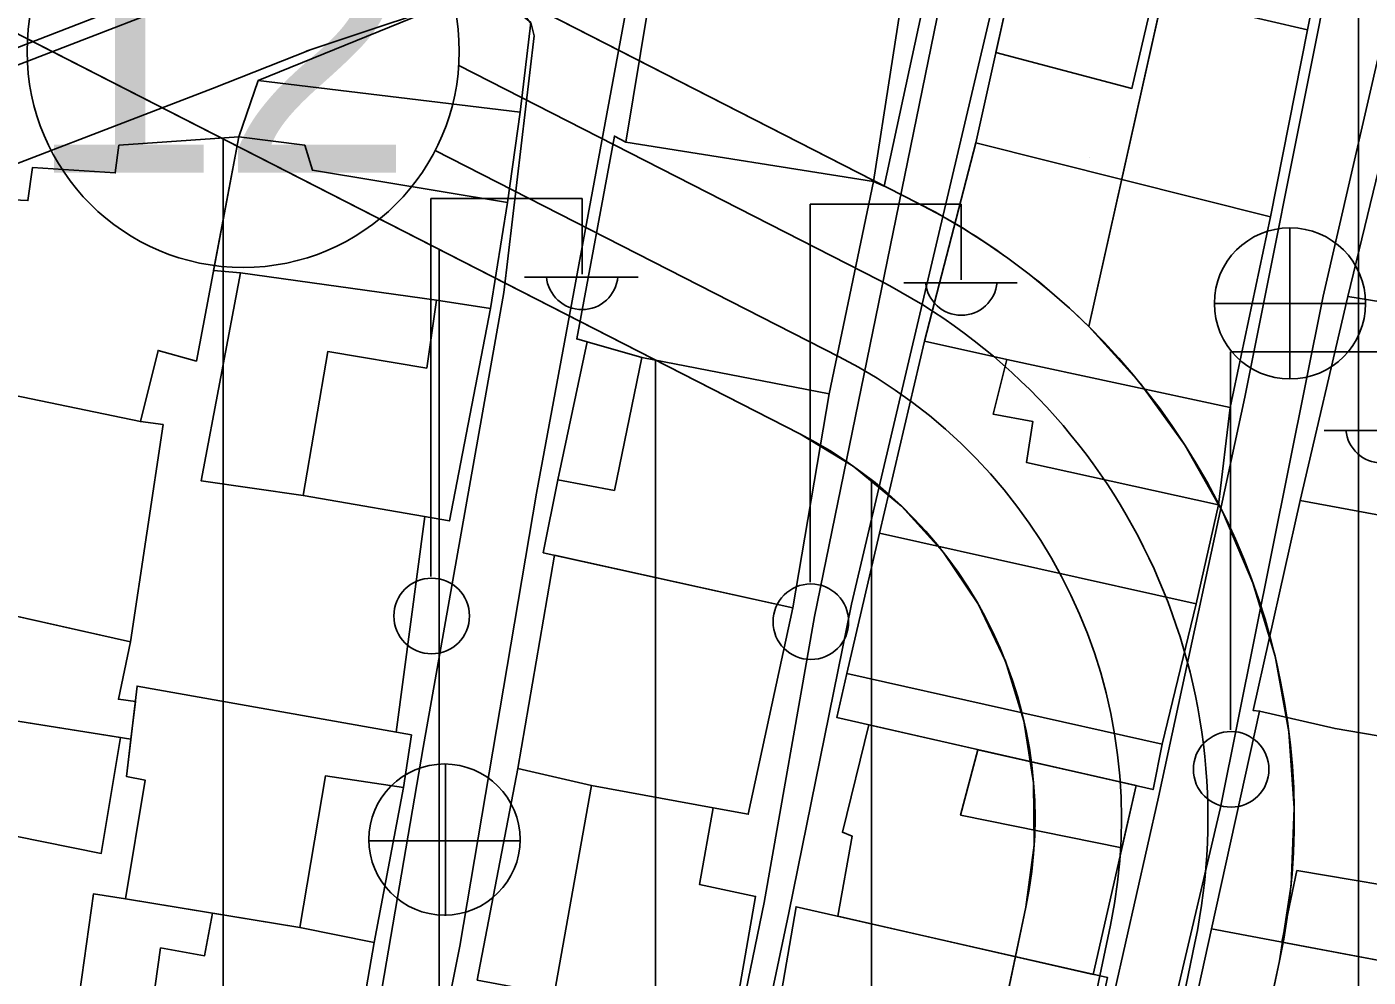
# Model space of a CAD drawing. Extents: x 417997 to 421451, y 4451742 to 4455216.
# Drawn here: x 420556.2 to 420618.3, y 4453143.8 to 4453187.8 of the extents above; entities that cross this region are included whole.
import ezdxf

# ---------------------------------------------------------------- set-up
doc = ezdxf.new("R2010")
doc.units = 0
for name, color, linetype in [('ADA', 7, 'Continuous'), ('ADAKENARI', 7, 'Continuous'), ('B_Mesken', 7, 'Continuous'), ('B_Teras', 7, 'Continuous'), ('Default', 7, 'Continuous'), ('KALDIRIM', 7, 'Continuous'), ('KD_DAIRE', 7, 'Continuous'), ('KD_YGEN', 7, 'Continuous'), ('PL_AYA_PARK_DINLENME', 7, 'Continuous'), ('PL_KON_MEV_350', 7, 'Continuous'), ('S_Elektrik_Diregi', 7, 'Continuous'), ('S_Rogar_Kapagi', 7, 'Continuous'), ('S_Rogar_Kapagi_Buski', 7, 'Continuous'), ('Sinir_Duvar_tek_tarafa_ait', 7, 'Continuous'), ('Sinir_Tel_bir_taraf', 7, 'Continuous'), ('TR_ORTAYOGUNKONUT', 7, 'Continuous'), ('TR_PARKALANI', 7, 'Continuous'), ('Yol_Sose', 7, 'Continuous')]:
    doc.layers.add(name, color=color, linetype=linetype)

# ---------------------------------------------------------------- blocks, each defined once
blk = doc.blocks.new('POINT_DISPLAY')
at = {"layer": 'Default'}
blk.add_line((0, 0), (0, 0), dxfattribs=at)

msp = doc.modelspace()

# ---------------------------------------------------------------- linework, layer by layer
at = {"layer": 'ADA'}
msp.add_line((420618.239, 4453231.518), (420605.343, 4453173.914), dxfattribs=at)
msp.add_line((420618.239, 4453231.518), (420605.343, 4453173.914), dxfattribs=at)
at = {"layer": 'ADAKENARI'}
for p, q in [((420516.389, 4453207.616), (420591.971, 4453168.947)), ((420516.389, 4453207.616), (420591.971, 4453168.947)), ((420597.437, 4453179.63), (420561.071, 4453198.235)), ((420597.437, 4453179.63), (420561.071, 4453198.235)), ((420602.432, 4453147.019), (420593.615, 4453105.17)), ((420602.432, 4453147.019), (420593.615, 4453105.17)), ((420572.374, 4452946.148), (420614.174, 4453144.545)), ((420572.374, 4452946.148), (420614.174, 4453144.545))]:
    msp.add_line(p, q, dxfattribs=at)
for radius, start, end in [(32, 45.36853, 62.90504), (32, 45.36853, 62.90504), (32, 348.10232, 45.36853), (32, 348.10232, 45.36853), (20, 348.10232, 62.90504), (20, 348.10232, 62.90504)]:
    msp.add_arc((420582.862, 4453151.142), radius, start, end, dxfattribs=at)
at = {"layer": 'B_Mesken'}
for points in [[(420544.97, 4453187.253), (420546.476, 4453183.24), (420565.982, 4453190.805), (420558.728, 4453201.129), (420541.923, 4453194.862), (420542.127, 4453194.246)], [(420601.95, 4453190.697), (420603.793, 4453200.285), (420617.362, 4453197.226), (420615.473, 4453187.654), (420608.009, 4453189.4), (420603.377, 4453190.514)], [(420583.919, 4453182.453), (420585.596, 4453192.628), (420596.963, 4453190.763), (420595.383, 4453180.622)], [(420600.118, 4453182.412), (420601.95, 4453190.697), (420603.377, 4453190.514), (420608.009, 4453189.4), (420615.473, 4453187.654), (420613.753, 4453178.986)], [(420579.025, 4453183.842), (420579.518, 4453187.982), (420577.509, 4453189.626), (420566.912, 4453185.297), (420566.016, 4453182.699), (420564.842, 4453176.503), (420566.095, 4453176.396), (420575.156, 4453175.13), (420577.661, 4453174.752), (420578.452, 4453179.661)], [(420578.452, 4453179.661), (420579.025, 4453183.842), (420566.912, 4453185.297), (420566.016, 4453182.699), (420564.842, 4453176.503), (420566.095, 4453176.396), (420575.156, 4453175.13), (420577.661, 4453174.752)], [(420617.342, 4453175.301), (420619.808, 4453185.478), (420620.146, 4453185.422), (420627.696, 4453183.419), (420626.02, 4453173.892)], [(420551.321, 4453171.619), (420552.447, 4453179.919), (420556.247, 4453179.745), (420556.466, 4453181.282), (420560.288, 4453181.025), (420560.465, 4453182.303), (420566.016, 4453182.699), (420564.048, 4453172.31), (420562.273, 4453172.802), (420561.459, 4453169.51)], [(420582.129, 4453173.199), (420581.648, 4453173.336), (420583.396, 4453182.733), (420583.919, 4453182.453), (420595.383, 4453180.622), (420593.33, 4453170.799), (420584.661, 4453172.471)], [(420597.748, 4453173.233), (420600.118, 4453182.412), (420613.753, 4453178.986), (420611.888, 4453170.159), (420601.562, 4453172.385)], [(420577.661, 4453174.752), (420575.761, 4453164.914), (420568.988, 4453166.087), (420564.268, 4453166.763), (420566.095, 4453176.396), (420566.095, 4453176.396), (420575.156, 4453175.13)], [(420624.565, 4453164.114), (420626.333, 4453173.831), (420626.02, 4453173.892), (420617.342, 4453175.301), (420615.128, 4453165.855)], [(420580.773, 4453166.811), (420582.129, 4453173.199), (420584.661, 4453172.471), (420593.33, 4453170.799), (420591.649, 4453160.886), (420580.1, 4453163.435)], [(420601.562, 4453172.385), (420611.888, 4453170.159), (420611.357, 4453165.653), (420610.324, 4453161.071), (420595.658, 4453164.339), (420597.748, 4453173.233)], [(420561.459, 4453169.51), (420562.504, 4453169.372), (420560.991, 4453159.31), (420549.837, 4453161.811), (420551.321, 4453171.619)], [(420615.128, 4453165.855), (420612.949, 4453156.138), (420613.25, 4453156.106), (420616.748, 4453155.291), (420622.625, 4453154.302), (420624.298, 4453163.037), (420624.565, 4453164.114)], [(420594.147, 4453157.843), (420595.658, 4453164.339), (420610.324, 4453161.071), (420608.747, 4453154.579), (420608.325, 4453152.474), (420593.689, 4453155.801)], [(420580.622, 4453163.32), (420578.926, 4453153.451), (420582.328, 4453152.656), (420587.963, 4453151.629), (420589.586, 4453151.327), (420591.649, 4453160.886)], [(420548.881, 4453156.737), (420549.996, 4453161.776), (420560.991, 4453159.31), (420560.441, 4453156.651), (420561.222, 4453156.555), (420561.017, 4453154.808)], [(420568.842, 4453146.08), (420572.269, 4453145.392), (420573.636, 4453152.563), (420573.996, 4453155.004), (420561.305, 4453157.264), (420560.813, 4453153.073), (420561.669, 4453152.913), (420560.77, 4453147.411), (420564.798, 4453146.747)], [(420561.017, 4453154.808), (420548.112, 4453156.86), (420547.634, 4453151.994), (420546.748, 4453146.022), (420546.15, 4453142.407), (420557.048, 4453140.117), (420557.41, 4453142.806), (420558.643, 4453143.019), (420559.281, 4453147.637), (420560.77, 4453147.411), (420561.669, 4453152.913), (420560.813, 4453153.073)], [(420613.25, 4453156.106), (420611.024, 4453146.022), (420621.007, 4453144.143), (420622.625, 4453154.302), (420616.748, 4453155.291)], [(420595.175, 4453155.463), (420593.945, 4453150.496), (420594.404, 4453150.313), (420593.74, 4453146.603), (420605.553, 4453143.915), (420607.539, 4453152.652)], [(420577.036, 4453143.651), (420578.926, 4453153.451), (420582.328, 4453152.656), (420587.963, 4453151.629), (420587.333, 4453148.068), (420589.93, 4453147.525), (420588.804, 4453141.049), (420580.601, 4453142.981)], [(420572.269, 4453145.392), (420570.483, 4453135.039), (420564.561, 4453136.291), (420558.738, 4453137.532), (420559.837, 4453142.836), (420558.643, 4453143.019), (420559.281, 4453147.637), (420560.77, 4453147.411), (420564.798, 4453146.747), (420568.842, 4453146.08)], [(420590.219, 4453137.829), (420591.804, 4453147.043), (420606.221, 4453143.763), (420604.343, 4453135.159), (420597.261, 4453136.559)], [(420608.894, 4453136.324), (420611.024, 4453146.022), (420621.007, 4453144.143), (420619.941, 4453138.452), (420619.375, 4453138.54), (420618.576, 4453134.371)]]:
    msp.add_lwpolyline(points, close=True, dxfattribs=at)
at = {"layer": 'B_Teras'}
for points in [[(420608.354, 4453189.32), (420607.347, 4453184.939), (420601.043, 4453186.595), (420601.95, 4453190.697)], [(420566.016, 4453182.699), (420569.063, 4453182.302), (420569.418, 4453181.148), (420578.452, 4453179.661), (420577.661, 4453174.752), (420575.156, 4453175.13), (420566.095, 4453176.396), (420564.842, 4453176.503)], [(420564.268, 4453166.763), (420568.988, 4453166.087), (420570.126, 4453172.753), (420574.706, 4453171.985), (420575.156, 4453175.13), (420566.095, 4453176.396)], [(420597.748, 4453173.233), (420595.658, 4453164.339), (420610.324, 4453161.071), (420611.357, 4453165.653), (420602.459, 4453167.616), (420602.762, 4453169.507), (420600.921, 4453169.856), (420601.562, 4453172.385)], [(420584.661, 4453172.471), (420593.33, 4453170.799), (420591.649, 4453160.886), (420580.1, 4453163.435), (420580.773, 4453166.811), (420583.393, 4453166.32)], [(420594.147, 4453157.843), (420593.689, 4453155.801), (420608.325, 4453152.474), (420608.747, 4453154.579)], [(420560.77, 4453147.411), (420561.669, 4453152.913), (420560.813, 4453153.073), (420561.305, 4453157.264), (420573.996, 4453155.004), (420573.636, 4453152.563), (420570.019, 4453153.102), (420568.842, 4453146.08)], [(420552.554, 4453156.153), (420551.625, 4453151.129), (420559.643, 4453149.514), (420560.533, 4453154.885)], [(420600.213, 4453154.318), (420599.412, 4453151.287), (420606.885, 4453149.778), (420607.539, 4453152.652)], [(420580.601, 4453142.981), (420588.804, 4453141.049), (420589.93, 4453147.525), (420587.333, 4453148.068), (420587.963, 4453151.629), (420582.328, 4453152.656)], [(420614.975, 4453148.725), (420621.559, 4453147.614), (420621.007, 4453144.143), (420614.286, 4453145.408)], [(420560.77, 4453147.411), (420559.281, 4453147.637), (420558.643, 4453143.019), (420562.02, 4453142.501), (420562.386, 4453145.137), (420564.423, 4453144.776), (420564.798, 4453146.747)]]:
    msp.add_lwpolyline(points, close=True, dxfattribs=at)
at = {"layer": 'KALDIRIM'}
for p, q in [((420595.615, 4453176.069), (420576.192, 4453186.006)), ((420595.615, 4453176.069), (420576.192, 4453186.006)), ((420593.793, 4453172.508), (420575.103, 4453182.07)), ((420593.793, 4453172.508), (420575.103, 4453182.07)), ((420581.089, 4453026.315), (420606.346, 4453146.194)), ((420581.089, 4453026.315), (420606.346, 4453146.194)), ((420585.184, 4453026.351), (420610.26, 4453145.369)), ((420585.184, 4453026.351), (420610.26, 4453145.369))]:
    msp.add_line(p, q, dxfattribs=at)
for radius in [28, 28, 24, 24]:
    msp.add_arc((420582.862, 4453151.142), radius, 348.10232, 62.90504, dxfattribs=at)
at = {"layer": 'KD_DAIRE'}
msp.add_circle((420566.212, 4453186.647), 10, dxfattribs=at)
msp.add_circle((420566.212, 4453186.647), 10, dxfattribs=at)
at = {"layer": 'PL_AYA_PARK_DINLENME'}
msp.add_lwpolyline([(420618.239, 4453231.518), (420605.343, 4453173.914), (420604.456, 4453174.758), (420603.536, 4453175.566), (420602.587, 4453176.339), (420601.609, 4453177.075), (420600.603, 4453177.773), (420599.572, 4453178.433), (420598.516, 4453179.052), (420597.437, 4453179.63), (420561.071, 4453198.235), (420595.111, 4453243.909)], close=True, dxfattribs=at)
msp.add_lwpolyline([(420618.239, 4453231.518), (420605.343, 4453173.914), (420604.456, 4453174.758), (420603.536, 4453175.566), (420602.587, 4453176.339), (420601.609, 4453177.075), (420600.603, 4453177.773), (420599.572, 4453178.433), (420598.516, 4453179.052), (420597.437, 4453179.63), (420561.071, 4453198.235), (420595.111, 4453243.909)], close=True, dxfattribs=at)
at = {"layer": 'PL_KON_MEV_350'}
for points in [[(420711.546, 4452915.465), (420572.374, 4452946.148), (420614.174, 4453144.545), (420614.712, 4453148.056), (420614.858, 4453151.604), (420614.61, 4453155.148), (420613.97, 4453158.642), (420612.948, 4453162.043), (420611.554, 4453165.31), (420609.807, 4453168.403), (420607.728, 4453171.283), (420605.343, 4453173.914), (420618.239, 4453231.518), (420595.111, 4453243.909), (420561.071, 4453198.235), (420522.033, 4453218.208), (420517.833, 4453231.587), (420606.535, 4453398.044), (420620.312, 4453402.668)], [(420419.189, 4453046.472), (420502.784, 4453203.345), (420516.389, 4453207.616), (420591.971, 4453168.947), (420594.449, 4453167.443), (420596.684, 4453165.597), (420598.628, 4453163.447), (420600.241, 4453161.039), (420601.489, 4453158.423), (420602.346, 4453155.653), (420602.794, 4453152.789), (420602.822, 4453149.891), (420602.432, 4453147.019), (420593.615, 4453105.17), (420577.398, 4453109.803), (420569.039, 4453084.88)]]:
    msp.add_lwpolyline(points, dxfattribs=at)
at = {"layer": 'S_Elektrik_Diregi'}
for p, q in [((420574.899, 4453162.343), (420574.899, 4453179.843)), ((420574.899, 4453179.843), (420581.899, 4453179.843)), ((420581.899, 4453176.343), (420581.899, 4453179.843)), ((420592.448, 4453162.079), (420592.448, 4453179.579)), ((420592.448, 4453179.579), (420599.448, 4453179.579)), ((420599.448, 4453176.079), (420599.448, 4453179.579)), ((420579.239, 4453176.203), (420584.489, 4453176.203)), ((420596.788, 4453175.939), (420602.038, 4453175.939)), ((420611.901, 4453155.242), (420611.901, 4453172.742)), ((420611.901, 4453172.742), (420618.901, 4453172.742)), ((420616.241, 4453169.102), (420621.491, 4453169.102))]:
    msp.add_line(p, q, dxfattribs=at)
for centre in [(420574.935, 4453160.508), (420592.484, 4453160.243), (420611.937, 4453153.407)]:
    msp.add_circle(centre, 1.75, dxfattribs=at)
for centre in [(420581.9, 4453176.356), (420599.449, 4453176.092), (420618.902, 4453169.255)]:
    msp.add_arc(centre, 1.658, 184.83843, 355.14641, dxfattribs=at)
at = {"layer": 'S_Rogar_Kapagi'}
for p, q in [((420575.581, 4453146.628), (420575.581, 4453153.628)), ((420572.011, 4453150.093), (420579.011, 4453150.093))]:
    msp.add_line(p, q, dxfattribs=at)
msp.add_circle((420575.528, 4453150.157), 3.5, dxfattribs=at)
at = {"layer": 'S_Rogar_Kapagi_Buski'}
for p, q in [((420614.66, 4453178.483), (420614.66, 4453171.483)), ((420611.16, 4453174.983), (420618.16, 4453174.983))]:
    msp.add_line(p, q, dxfattribs=at)
msp.add_circle((420614.66, 4453174.983), 3.5, dxfattribs=at)
at = {"layer": 'Sinir_Duvar_tek_tarafa_ait'}
msp.add_lwpolyline([(420574.614, 4453165.113), (420573.293, 4453155.129)], dxfattribs=at)
at = {"layer": 'Sinir_Tel_bir_taraf'}
msp.add_lwpolyline([(420585.596, 4453192.628), (420587.901, 4453193.773), (420598.936, 4453197.707), (420599.276, 4453197.531), (420599.479, 4453197.087), (420595.876, 4453180.412), (420595.383, 4453180.622)], dxfattribs=at)
at = {"layer": 'TR_ORTAYOGUNKONUT'}
for p, q in [((420617.833, 4452936.126), (420617.833, 4453229.705)), ((420617.833, 4452936.126), (420617.833, 4453229.705)), ((420565.289, 4453073.698), (420565.289, 4453182.598)), ((420565.289, 4453073.698), (420565.289, 4453182.598)), ((420575.289, 4453103.513), (420575.289, 4453177.482)), ((420575.289, 4453103.513), (420575.289, 4453177.482)), ((420585.289, 4453107.549), (420585.289, 4453172.366)), ((420585.289, 4453107.549), (420585.289, 4453172.366)), ((420595.289, 4453113.114), (420595.289, 4453166.75)), ((420595.289, 4453113.114), (420595.289, 4453166.75))]:
    msp.add_line(p, q, dxfattribs=at)
at = {"layer": 'Yol_Sose'}
for points in [[(420625.931, 4453215.011), (420627.225, 4453220.962), (420627.61, 4453221.303), (420628.166, 4453221.349), (420636.324, 4453217.984), (420644.974, 4453214.257), (420645.271, 4453213.921), (420645.332, 4453213.471), (420641.371, 4453190.904), (420637.815, 4453171.148), (420634.989, 4453156.27), (420630.669, 4453134.697), (420626.831, 4453113.736), (420624.438, 4453100.695), (420624.118, 4453100.411), (420623.852, 4453100.367), (420608.608, 4453102.555), (420601.794, 4453104.008), (420601.797, 4453104.17), (420601.851, 4453104.504), (420604.243, 4453118.08), (420607.435, 4453134.556), (420611.438, 4453151.636)], [(420611.438, 4453151.636), (420616.193, 4453175.31), (420621.484, 4453198.322), (420625.931, 4453215.011)], [(420618.575, 4453201.625), (420606.089, 4453203.882), (420605.093, 4453203.936), (420603.778, 4453203.803), (420602.311, 4453203.468), (420600.643, 4453202.885), (420592.213, 4453199.828), (420571.112, 4453191.949), (420543.276, 4453181.203), (420534.248, 4453177.107), (420523.599, 4453171.338), (420522.618, 4453171.148), (420522.05, 4453171.243), (420510.471, 4453178.956), (420493.982, 4453191.626), (420479.091, 4453202.152), (420463.28, 4453213.553)], [(420603.481, 4453129.583), (420598.135, 4453104.597), (420597.903, 4453104.436), (420597.59, 4453104.388), (420597.309, 4453104.413), (420581.971, 4453107.87), (420581.829, 4453107.973), (420581.81, 4453108.439), (420588.508, 4453132.726), (420591.463, 4453146.763), (420594.364, 4453161.059), (420601.379, 4453190.875), (420603.155, 4453200.431), (420603.235, 4453200.642), (420603.525, 4453200.866), (420604.162, 4453200.807), (420607.761, 4453199.923)], [(420607.761, 4453199.923), (420617.557, 4453197.888), (420617.773, 4453197.78), (420617.85, 4453197.499), (420616.015, 4453187.866), (420612.575, 4453170.648)], [(420590.325, 4453147.242), (420587.898, 4453135.475), (420584.332, 4453123.26), (420578.828, 4453109.615), (420578.389, 4453109.48), (420577.803, 4453109.483), (420569.575, 4453112.392), (420569.479, 4453113.166), (420572.457, 4453126.26), (420576.237, 4453145.223), (420579.794, 4453166.201), (420584.697, 4453192.684), (420584.896, 4453192.968), (420585.35, 4453193.236), (420590.013, 4453195.172), (420599.192, 4453198.486), (420599.772, 4453198.49), (420600.113, 4453198.341), (420600.338, 4453197.923), (420598.454, 4453188.832)], [(420569.126, 4453186.664), (420577.429, 4453189.438), (420577.983, 4453189.431), (420578.515, 4453189.169), (420578.802, 4453188.88), (420579.542, 4453187.922), (420579.685, 4453187.372), (420578.279, 4453175.484), (420574.541, 4453154.423), (420570.352, 4453129.879), (420566.648, 4453115.942), (420565.92, 4453115.406), (420565.26, 4453115.453), (420542.036, 4453123.911), (420541.788, 4453124.399), (420541.811, 4453125.013), (420544.029, 4453136.351), (420547.59, 4453156.828), (420551.145, 4453179.368), (420551.472, 4453179.74), (420551.774, 4453179.938), (420564.799, 4453184.93)], [(420598.454, 4453188.832), (420592.653, 4453160.486), (420590.325, 4453147.242)], [(420564.799, 4453184.93), (420569.274, 4453186.713)], [(420612.575, 4453170.648), (420608.579, 4453152.124), (420603.481, 4453129.583)]]:
    msp.add_lwpolyline(points, dxfattribs=at)

# ---------------------------------------------------------------- block references
at = {"layer": 'TR_PARKALANI', "xscale": 0.1, "yscale": 0.10000000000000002}
msp.add_blockref('POINT_DISPLAY', (420605.387, 4453181.729), dxfattribs=at)
msp.add_blockref('POINT_DISPLAY', (420605.387, 4453181.729), dxfattribs=at)

# ---------------------------------------------------------------- texts
at = {"layer": 'KD_YGEN'}
msp.add_text('12', height=12, dxfattribs=at).set_placement((420556.237, 4453181.032))
msp.add_text('12', height=12, dxfattribs=at).set_placement((420556.237, 4453181.032))

doc.saveas('drawing.dxf')
